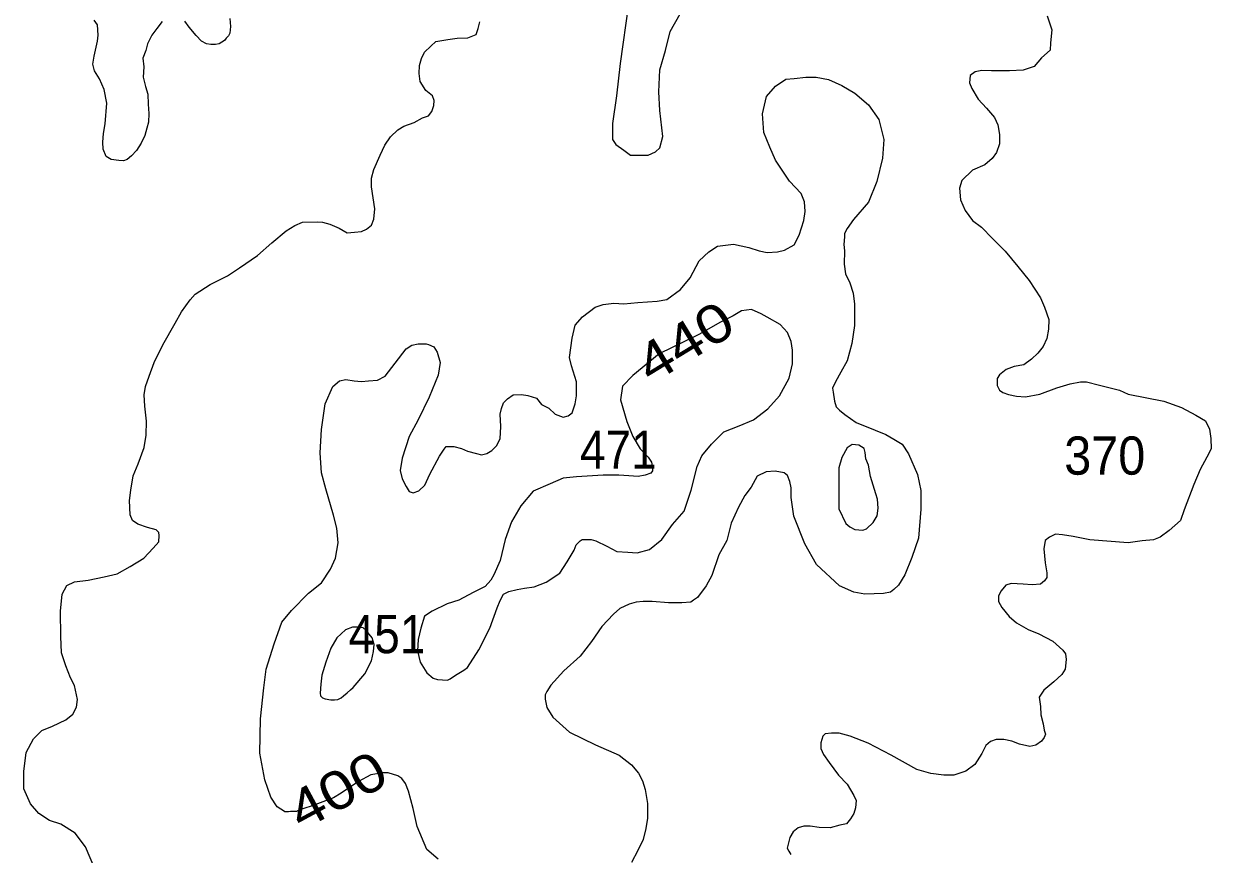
# Model space of a CAD drawing. Extents: x 445.4 to 500, y 8728.7 to 8784.
# Drawn here: x 477.885 to 482.855, y 8735.333 to 8738.808 of the extents above; entities that cross this region are included whole.
import ezdxf
from ezdxf.enums import TextEntityAlignment as Align

# ---------------------------------------------------------------- set-up
doc = ezdxf.new("R2010")
doc.units = 0
doc.header["$LTSCALE"] = 0.064
doc.layers.add('1', color=7, linetype='Continuous', lineweight=25)
doc.layers.add('2', color=7, linetype='Continuous', lineweight=13)
doc.layers.add('21', color=7, linetype='Continuous')
doc.layers.add('61', color=7, linetype='Continuous')

msp = doc.modelspace()

# ---------------------------------------------------------------- linework, layer by layer
at = {"layer": '1'}
for points in [[(480.7875, 8737.8774), (480.8551, 8737.8855), (480.9199, 8737.8721), (480.9631, 8737.8586), (480.9955, 8737.8505), (481.0387, 8737.8532), (481.0684, 8737.8613), (481.1089, 8737.8828), (481.1305, 8737.9233), (481.1494, 8737.9853), (481.1548, 8738.023), (481.1521, 8738.0634), (481.1386, 8738.0985), (481.09, 8738.1497), (481.0311, 8738.2376), (481.0068, 8738.2915), (480.9825, 8738.3535), (480.9771, 8738.4316), (480.9933, 8738.5044), (481.0311, 8738.5475), (481.0743, 8738.5772), (481.1094, 8738.5799), (481.158, 8738.5853), (481.2012, 8738.5853), (481.2525, 8738.5745), (481.3092, 8738.5502), (481.3633, 8738.5179), (481.42, 8738.4694), (481.4632, 8738.4074), (481.4848, 8738.3238), (481.4794, 8738.2456), (481.4551, 8738.1486), (481.42, 8738.0624), (481.3579, 8737.9896), (481.3308, 8737.9518), (481.32, 8737.9303), (481.32, 8737.9168), (481.3173, 8737.8845), (481.32, 8737.8575), (481.318, 8737.802), (481.3234, 8737.7616), (481.3423, 8737.7238), (481.3558, 8737.6807), (481.3612, 8737.6349), (481.3612, 8737.5944), (481.3612, 8737.5459), (481.3504, 8737.4705), (481.3315, 8737.3977), (481.3043, 8737.3503), (481.2827, 8737.3098), (481.2692, 8737.2829), (481.2719, 8737.2667), (481.2773, 8737.229), (481.2854, 8737.2047), (481.2989, 8737.1912), (481.3205, 8737.1724), (481.3692, 8737.14), (481.4475, 8737.1077), (481.4934, 8737.0888), (481.5258, 8737.0699), (481.5609, 8737.0484), (481.5879, 8737.008), (481.6257, 8736.9217), (481.6392, 8736.8543), (481.6397, 8736.7772), (481.6289, 8736.6559), (481.6019, 8736.5751), (481.5722, 8736.5023), (481.5452, 8736.4592), (481.5263, 8736.4403), (481.5128, 8736.4295), (481.4831, 8736.4241), (481.4048, 8736.4214), (481.3588, 8736.4295), (481.2994, 8736.4565), (481.2022, 8736.5454), (481.1536, 8736.6317), (481.1077, 8736.7476), (481.0969, 8736.8257), (481.0969, 8736.8662), (481.0915, 8736.8931), (481.0807, 8736.9174), (481.0672, 8736.9282), (481.0294, 8736.9363), (480.9916, 8736.9336), (480.9537, 8736.9147), (480.9294, 8736.8689), (480.9024, 8736.8338), (480.8754, 8736.7853), (480.8457, 8736.7179), (480.8268, 8736.6451), (480.7944, 8736.5858), (480.7647, 8736.4996), (480.7404, 8736.4565), (480.7042, 8736.4068), (480.688, 8736.396), (480.6772, 8736.3879), (480.6394, 8736.3853), (480.5827, 8736.3853), (480.5152, 8736.3906), (480.4774, 8736.3906)], [(478.976, 8735.5109), (478.9456, 8735.5311), (478.9193, 8735.5715), (478.893, 8735.6442), (478.8728, 8735.7552), (478.8748, 8735.8986), (478.8888, 8736.029), (478.8989, 8736.1078), (478.933, 8736.2126), (478.9654, 8736.3042), (479.0059, 8736.3527), (479.0761, 8736.4255), (479.1301, 8736.4686), (479.1679, 8736.5252), (479.1895, 8736.5711), (479.2003, 8736.6357), (479.1949, 8736.6977), (479.1814, 8736.7516), (479.1491, 8736.8616), (479.1302, 8736.929), (479.1248, 8737.0125), (479.1302, 8737.1096), (479.1464, 8737.2174), (479.1788, 8737.2902), (479.2058, 8737.3144), (479.2328, 8737.3198), (479.2679, 8737.3144), (479.2976, 8737.3117), (479.3274, 8737.3144), (479.3652, 8737.3171), (479.3976, 8737.3333), (479.4386, 8737.3883), (479.4845, 8737.4476), (479.5088, 8737.4638), (479.5359, 8737.4692), (479.5683, 8737.4692), (479.5791, 8737.4665), (479.6007, 8737.4557), (479.6142, 8737.4341), (479.6277, 8737.391), (479.6196, 8737.3371), (479.5818, 8737.2454), (479.5359, 8737.1511), (479.498, 8737.081), (479.4684, 8736.9905), (479.4603, 8736.9393), (479.4684, 8736.9043), (479.4846, 8736.8719), (479.4981, 8736.8504), (479.5143, 8736.845), (479.5386, 8736.8531), (479.5629, 8736.8773), (479.5845, 8736.9231), (479.625, 8736.9986), (479.6439, 8737.0283), (479.652, 8737.0391), (479.6844, 8737.0391), (479.7169, 8737.031), (479.7412, 8737.0202), (479.779, 8737.0094), (479.8006, 8737.004), (479.8222, 8737.0094), (479.8438, 8737.0229), (479.8627, 8737.0418), (479.8789, 8737.0714), (479.8816, 8737.1226), (479.8789, 8737.1738), (479.8843, 8737.1981), (479.8924, 8737.2223), (479.9086, 8737.2385), (479.9329, 8737.2547), (479.968, 8737.2574), (479.995, 8737.252), (480.0301, 8737.2412), (480.0517, 8737.2143), (480.0823, 8737.1994), (480.1093, 8737.1751), (480.1417, 8737.1616), (480.1633, 8737.167), (480.1795, 8737.1805), (480.193, 8737.2182), (480.1984, 8737.2506), (480.1984, 8737.2802), (480.1984, 8737.3099), (480.1768, 8737.3773), (480.1687, 8737.4123), (480.1795, 8737.4932), (480.193, 8737.5471), (480.2227, 8737.5821), (480.2767, 8737.6226), (480.3091, 8737.6333), (480.355, 8737.6387), (480.3955, 8737.636), (480.455, 8737.6414), (480.536, 8737.6468), (480.5765, 8737.6549), (480.6336, 8737.6968), (480.6741, 8737.7454), (480.7119, 8737.8155), (480.7524, 8737.8532), (480.7875, 8737.8774)], [(480.4774, 8736.3906), (480.4476, 8736.3879), (480.4179, 8736.3799), (480.3801, 8736.361), (480.3531, 8736.3367), (480.3045, 8736.2855), (480.2613, 8736.2235), (480.2127, 8736.1615), (480.1452, 8736.0995), (480.0912, 8736.0402), (480.0745, 8736.0139), (480.0664, 8736.0004), (480.0664, 8735.9815), (480.0745, 8735.9465), (480.0988, 8735.906), (480.169, 8735.844), (480.277, 8735.7901), (480.3769, 8735.747), (480.4282, 8735.7066), (480.458, 8735.6715), (480.4742, 8735.6392), (480.485, 8735.6041), (480.4958, 8735.5448), (480.4958, 8735.4829), (480.4877, 8735.4397), (480.4769, 8735.3939), (480.4553, 8735.3481), (480.4282, 8735.2982)], [(479.3859, 8735.673), (479.3377, 8735.665), (479.2853, 8735.6369), (479.2129, 8735.5887), (479.1807, 8735.5686), (479.1365, 8735.5525), (479.0962, 8735.5365), (479.0523, 8735.5232), (479.042, 8735.5207), (479.0363, 8735.5166), (479.0276, 8735.5119), (479.0147, 8735.5109), (479.0013, 8735.5109), (478.9931, 8735.5104), (478.9839, 8735.5099), (478.9777, 8735.5104), (478.976, 8735.5109)], [(479.6193, 8735.3115), (479.571, 8735.3517), (479.5308, 8735.4481), (479.5147, 8735.5244), (479.4946, 8735.5967), (479.4825, 8735.6288), (479.4664, 8735.6489), (479.4503, 8735.661), (479.4101, 8735.673), (479.3859, 8735.673)]]:
    msp.add_lwpolyline(points, dxfattribs=at)
at = {"layer": '2'}
for points in [[(480.4156, 8738.8911), (480.381, 8738.6426), (480.3658, 8738.5069), (480.3488, 8738.3913), (480.3488, 8738.3234), (480.3624, 8738.303), (480.3965, 8738.2792), (480.4237, 8738.2588), (480.4544, 8738.2588), (480.4986, 8738.2588), (480.5293, 8738.2724), (480.5463, 8738.2894), (480.5599, 8738.337), (480.5463, 8738.4457), (480.5429, 8738.5239), (480.5463, 8738.6157), (480.5702, 8738.6972), (480.5906, 8738.7754), (480.6315, 8738.8502)], [(478.747, 8738.8307), (478.7505, 8738.797), (478.747, 8738.7695), (478.7419, 8738.7574), (478.7315, 8738.7488), (478.7246, 8738.7385), (478.7022, 8738.7247), (478.6867, 8738.7213), (478.6677, 8738.7213), (478.6488, 8738.7247), (478.6281, 8738.735), (478.6057, 8738.7591), (478.5764, 8738.7935), (478.5591, 8738.8194)], [(482.1682, 8738.8412), (482.187, 8738.7826), (482.1823, 8738.7286), (482.1799, 8738.6982), (482.1447, 8738.6653), (482.1142, 8738.6302), (482.0672, 8738.6138), (482.0108, 8738.6114), (481.9356, 8738.6114), (481.8952, 8738.6123), (481.867, 8738.6077), (481.8459, 8738.5912), (481.8435, 8738.5608), (481.8529, 8738.5373), (481.8787, 8738.4928), (481.914, 8738.4553), (481.9469, 8738.4154), (481.961, 8738.3849), (481.968, 8738.345), (481.968, 8738.3052), (481.9563, 8738.27), (481.9375, 8738.2442), (481.9069, 8738.2184), (481.8553, 8738.195), (481.8106, 8738.1528), (481.8012, 8738.1209), (481.8059, 8738.0717)], [(478.4643, 8738.8176), (478.4419, 8738.7884), (478.4212, 8738.7609), (478.4022, 8738.7247), (478.3954, 8738.6972), (478.3833, 8738.6645), (478.3867, 8738.6284), (478.385, 8738.5853), (478.3936, 8738.5458), (478.404, 8738.5131), (478.4057, 8738.4718), (478.4086, 8738.433), (478.4069, 8738.3969), (478.4, 8738.371), (478.3914, 8738.3401), (478.3759, 8738.3091), (478.3569, 8738.2781), (478.3362, 8738.2558), (478.3172, 8738.2403), (478.3017, 8738.2351), (478.2828, 8738.2368), (478.25, 8738.2403), (478.2293, 8738.2523), (478.2173, 8738.2833), (478.2155, 8738.3125), (478.219, 8738.3487), (478.2259, 8738.39), (478.2328, 8738.476), (478.2207, 8738.5328), (478.2017, 8738.5775), (478.1811, 8738.6119), (478.1742, 8738.6395), (478.1793, 8738.6722), (478.1931, 8738.7351), (478.1966, 8738.7609), (478.1931, 8738.804), (478.1793, 8738.8229)], [(479.051, 8737.9774), (479.112, 8737.9793), (479.1349, 8737.9774), (479.1654, 8737.9698), (479.2054, 8737.9526), (479.2378, 8737.9336), (479.2683, 8737.9355), (479.2988, 8737.9393), (479.3197, 8737.9488), (479.3407, 8737.966), (479.3502, 8737.9907), (479.354, 8738.0344), (479.3407, 8738.1257), (479.3407, 8738.1619), (479.3502, 8738.198), (479.3769, 8738.2589), (479.3959, 8738.3007), (479.4196, 8738.3347), (479.4498, 8738.3649), (479.4748, 8738.3792), (479.5193, 8738.3952), (479.5531, 8738.4147), (479.5781, 8738.4236), (479.5923, 8738.4414), (479.6012, 8738.4663), (479.603, 8738.4876), (479.5959, 8738.5071), (479.5674, 8738.5285), (479.5442, 8738.5666), (479.5389, 8738.6003), (479.5407, 8738.6341), (479.5496, 8738.6626), (479.562, 8738.6892), (479.5887, 8738.7141), (479.6092, 8738.7338), (479.66, 8738.743), (479.6992, 8738.7476), (479.7431, 8738.7499), (479.7777, 8738.7637), (479.787, 8738.7891), (479.7939, 8738.8167)], [(481.8059, 8738.0717), (481.8247, 8738.0271), (481.8552, 8737.9849), (481.8928, 8737.9568), (481.9398, 8737.9099), (481.9915, 8737.856), (482.0455, 8737.7927), (482.0925, 8737.734), (482.14, 8737.662), (482.1565, 8737.6222), (482.1753, 8737.5706), (482.1729, 8737.5307), (482.1659, 8737.4909), (482.1518, 8737.458), (482.1283, 8737.4299), (482.1024, 8737.4041), (482.0696, 8737.3807), (482.0296, 8737.3736), (481.9967, 8737.3619), (481.9685, 8737.3385), (481.9591, 8737.3244), (481.9591, 8737.2939), (481.9685, 8737.2751), (481.9826, 8737.2658), (482.0061, 8737.2564), (482.039, 8737.2494), (482.0766, 8737.247), (482.1377, 8737.2587), (482.2082, 8737.2845), (482.2645, 8737.3009), (482.3068, 8737.3103), (482.3327, 8737.3103), (482.3867, 8737.2962), (482.4713, 8737.2751), (482.5065, 8737.2587), (482.6569, 8737.2283), (482.7297, 8737.2025), (482.7908, 8737.1696), (482.8312, 8737.147), (482.8477, 8737.1118), (482.8524, 8737.072), (482.8547, 8737.0298), (482.8359, 8736.9946), (482.8077, 8736.943), (482.7819, 8736.8797), (482.742, 8736.7742), (482.7255, 8736.7296), (482.6785, 8736.6874), (482.6405, 8736.66), (482.6123, 8736.6483), (482.5653, 8736.6436), (482.5065, 8736.6366), (482.3468, 8736.6483), (482.2763, 8736.6624), (482.2317, 8736.6694), (482.2035, 8736.6717), (482.1777, 8736.66), (482.1589, 8736.646), (482.1542, 8736.6108), (482.1589, 8736.5522), (482.1659, 8736.51), (482.1659, 8736.4912), (482.1565, 8736.4771), (482.1401, 8736.4631), (482.1048, 8736.4607), (482.0672, 8736.4631), (482.0179, 8736.4654), (481.9944, 8736.4584), (481.9756, 8736.4349), (481.9639, 8736.4138), (481.9639, 8736.3904), (481.978, 8736.3646), (482.0085, 8736.3271), (482.0391, 8736.3013), (482.0884, 8736.2731), (482.133, 8736.2544), (482.1918, 8736.2239), (482.234, 8736.1864), (482.2452, 8736.171), (482.2476, 8736.1475), (482.2429, 8736.1077), (482.2288, 8736.0842), (482.1959, 8736.0537), (482.1536, 8736.0186), (482.1348, 8735.9904), (482.1395, 8735.9506), (482.1419, 8735.9154), (482.1513, 8735.8779), (482.156, 8735.8521), (482.1607, 8735.8357), (482.156, 8735.8216), (482.1442, 8735.8052), (482.1207, 8735.7888), (482.0949, 8735.7841), (482.0526, 8735.7935), (482.0197, 8735.8052), (481.9868, 8735.8132), (481.9539, 8735.8132), (481.9304, 8735.8038), (481.9116, 8735.7874), (481.8951, 8735.7546)], [(478.1828, 8735.2711), (478.1427, 8735.3636), (478.1001, 8735.4212), (478.04, 8735.4587), (477.9924, 8735.4737), (477.9473, 8735.5037), (477.9122, 8735.5437), (477.8846, 8735.6063), (477.8846, 8735.6788), (477.8947, 8735.7581), (477.9248, 8735.8157), (477.9598, 8735.8507), (478.0049, 8735.8682), (478.0601, 8735.8957), (478.0902, 8735.9182), (478.1052, 8735.9482), (478.1102, 8735.9807), (478.0977, 8736.0383), (478.0801, 8736.0708), (478.0601, 8736.1208), (478.0425, 8736.1758), (478.04, 8736.2434), (478.0381, 8736.3499), (478.0449, 8736.4213), (478.0647, 8736.457), (478.0971, 8736.4722), (478.1543, 8736.4798), (478.221, 8736.4931), (478.2762, 8736.5064), (478.3296, 8736.5369), (478.3867, 8736.5711), (478.4268, 8736.613), (478.4496, 8736.6396), (478.4515, 8736.6662), (478.4496, 8736.6795), (478.4382, 8736.6909), (478.402, 8736.7004), (478.362, 8736.7138), (478.3391, 8736.729), (478.3296, 8736.7537), (478.3277, 8736.8127), (478.3334, 8736.8564), (478.343, 8736.9169), (478.364, 8736.9663), (478.3887, 8737.0348), (478.3964, 8737.0861), (478.3983, 8737.1451), (478.3907, 8737.2078), (478.3887, 8737.2554), (478.3945, 8737.2896), (478.4097, 8737.3334), (478.4308, 8737.39), (478.467, 8737.4641), (478.5185, 8737.5554), (478.5451, 8737.603), (478.5813, 8737.6524), (478.6023, 8737.6772), (478.6652, 8737.7171), (478.7376, 8737.7532), (478.7871, 8737.7875), (478.8624, 8737.8385), (478.9234, 8737.8918), (478.9824, 8737.9412), (479.0186, 8737.9641), (479.051, 8737.9774)], [(481.8951, 8735.7546), (481.8646, 8735.7077), (481.827, 8735.6796), (481.7777, 8735.6632), (481.7354, 8735.6632), (481.6814, 8735.6702), (481.6226, 8735.6866), (481.5146, 8735.7476), (481.4183, 8735.7968), (481.3431, 8735.8273), (481.2977, 8735.839), (481.2648, 8735.839), (481.2389, 8735.8367), (481.2295, 8735.8273), (481.2201, 8735.7992), (481.2201, 8735.7757), (481.2319, 8735.7499), (481.2554, 8735.7171), (481.2953, 8735.6632), (481.3305, 8735.6257), (481.3587, 8735.5788), (481.3681, 8735.5577), (481.3658, 8735.5272), (481.3587, 8735.5037), (481.3446, 8735.4803), (481.3282, 8735.4592), (481.3, 8735.4545), (481.2601, 8735.4428), (481.2131, 8735.4451), (481.1755, 8735.4498), (481.1497, 8735.4498), (481.1262, 8735.4428), (481.105, 8735.4264), (481.0909, 8735.4029), (481.0792, 8735.3584), (481.0861, 8735.3455), (481.0955, 8735.3314)]]:
    msp.add_lwpolyline(points, dxfattribs=at)
for points in [[(479.7416, 8736.1141), (479.7899, 8736.1879), (479.8354, 8736.2787), (479.8667, 8736.3638), (479.8781, 8736.395), (479.8923, 8736.4206), (479.915, 8736.4319), (479.9491, 8736.4404), (479.9804, 8736.4461), (480.0202, 8736.4518), (480.0714, 8736.4716), (480.1282, 8736.5085), (480.1595, 8736.5567), (480.1879, 8736.605), (480.1964, 8736.6277), (480.2135, 8736.6447), (480.222, 8736.6504), (480.259, 8736.6504), (480.2789, 8736.6447), (480.3244, 8736.622), (480.367, 8736.5993), (480.4125, 8736.5965), (480.4523, 8736.5936), (480.5034, 8736.6078), (480.5546, 8736.6504), (480.6001, 8736.7128), (480.6491, 8736.768), (480.6775, 8736.8559), (480.7031, 8736.9552), (480.723, 8737.0006), (480.7628, 8737.0489), (480.814, 8737.0999), (480.8793, 8737.1255), (480.939, 8737.151), (480.9987, 8737.1964), (481.0477, 8737.2517), (481.0875, 8737.3255), (481.1017, 8737.385), (481.1017, 8737.4418), (481.096, 8737.4787), (481.0818, 8737.5156), (481.0505, 8737.5496), (480.9965, 8737.5808), (480.9709, 8737.595), (480.9311, 8737.612), (480.8885, 8737.6063), (480.8544, 8737.5865), (480.7975, 8737.5581), (480.7122, 8737.5099), (480.5445, 8737.4276), (480.4337, 8737.3368), (480.391, 8737.2914), (480.3825, 8737.2347), (480.4081, 8737.1439), (480.4337, 8737.0815), (480.4642, 8737.0289), (480.4982, 8736.995), (480.5113, 8736.9741), (480.5165, 8736.9532), (480.5165, 8736.9376), (480.5087, 8736.9271), (480.4852, 8736.9193), (480.4564, 8736.9141), (480.4172, 8736.9167), (480.3753, 8736.9193), (480.31, 8736.9193), (480.1975, 8736.9115), (480.1426, 8736.9063), (480.0877, 8736.8828), (480.0171, 8736.8515), (479.9648, 8736.7914), (479.9256, 8736.7236), (479.8995, 8736.6505), (479.8786, 8736.5618), (479.8524, 8736.5018), (479.8392, 8736.4798), (479.8157, 8736.4537), (479.766, 8736.4276), (479.7058, 8736.3963), (479.6562, 8736.3806), (479.5934, 8736.3493), (479.562, 8736.3284), (479.5464, 8736.2788), (479.5359, 8736.2319), (479.5328, 8736.1836), (479.5433, 8736.1367), (479.572, 8736.0923), (479.5982, 8736.0688), (479.6165, 8736.0636), (479.6583, 8736.061), (479.6688, 8736.0662), (479.6923, 8736.0819), (479.7263, 8736.1027)], [(481.4503, 8736.841), (481.4286, 8736.9142), (481.4204, 8736.9603), (481.4096, 8736.9874), (481.4069, 8737.0145), (481.4014, 8737.0308), (481.3797, 8737.0443), (481.3525, 8737.047), (481.3308, 8737.0335), (481.3091, 8736.9928), (481.2955, 8736.9494), (481.2955, 8736.8654), (481.2955, 8736.7786), (481.3254, 8736.7162), (481.3417, 8736.7027), (481.3634, 8736.6918), (481.396, 8736.6891), (481.4123, 8736.6945), (481.4395, 8736.7217), (481.4558, 8736.7488), (481.4612, 8736.7813), (481.4585, 8736.8193)], [(479.2632, 8736.0311), (479.3115, 8736.0878), (479.3399, 8736.1417), (479.3485, 8736.1814), (479.3513, 8736.2098), (479.3428, 8736.2382), (479.3172, 8736.2694), (479.3058, 8736.2807), (479.2831, 8736.2836), (479.2603, 8736.2836), (479.2319, 8736.2722), (479.195, 8736.2382), (479.1694, 8736.1956), (479.1495, 8736.136), (479.1324, 8736.0821), (479.1285, 8736.0438), (479.1251, 8736.0063), (479.1268, 8735.9961), (479.1354, 8735.9867), (479.1456, 8735.9825), (479.1704, 8735.9791), (479.1849, 8735.9782), (479.1985, 8735.9808), (479.2131, 8735.9867), (479.2233, 8735.9953), (479.2387, 8736.0081), (479.2515, 8736.0208)]]:
    msp.add_lwpolyline(points, close=True, dxfattribs=at)

# ---------------------------------------------------------------- texts
at = {"layer": '21', "width": 0.9}
msp.add_text('471', height=0.16, dxfattribs=at).set_placement((480.5337, 8736.946), align=Align.RIGHT)
at = {"layer": '21'}
for s, width, p in [('370', 0.95, (482.2394, 8736.9212)), ('451', 0.9, (479.2443, 8736.1739))]:
    msp.add_text(s, height=0.16, dxfattribs=dict(at, width=width)).set_placement(p)
at = {"layer": '61', "width": 1.2}
for s, rotation, p in [('440', 31.345, (480.6928, 8737.4089)), ('400', 28.453, (479.235, 8735.5306))]:
    msp.add_text(s, height=0.16, rotation=rotation, dxfattribs=at).set_placement(p, align=Align.CENTER)

doc.saveas('drawing.dxf')
